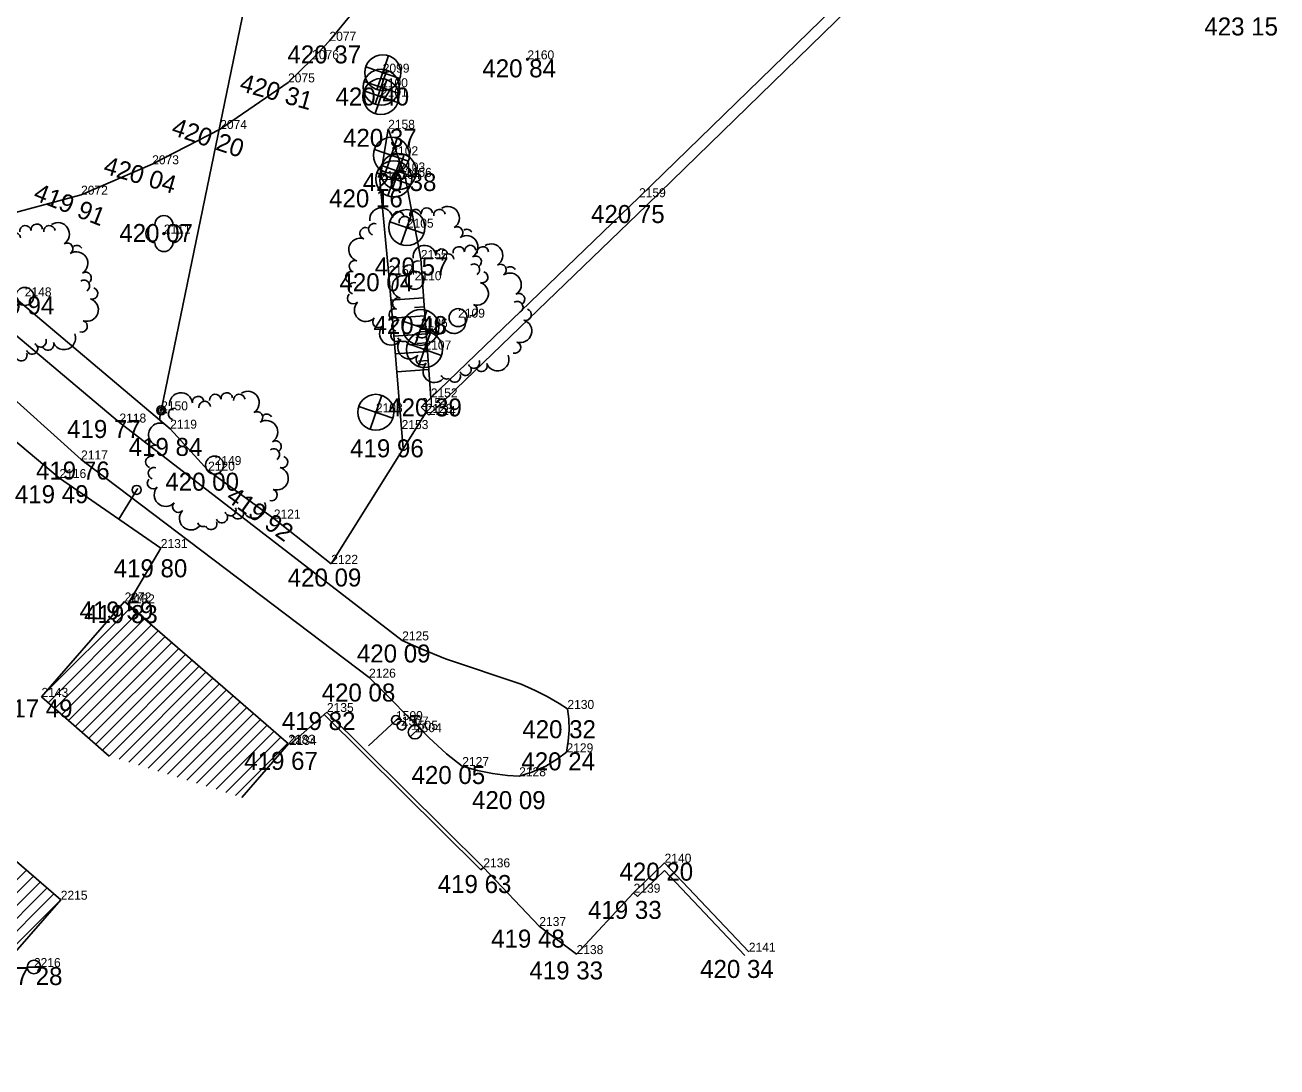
# Model space of a CAD drawing. Extents: x -559180 to -551373, y -1076947 to -1072071.
# Drawn here: x -554910.1 to -554840.5, y -1073170.9 to -1073113 of the extents above; entities that cross this region are included whole.
import ezdxf

# ---------------------------------------------------------------- set-up
doc = ezdxf.new("R2010")
doc.units = 0
for name, color, linetype in [('12_PLOTY', 7, 'Continuous'), ('14_BUDOVY', 7, 'Continuous'), ('17_KOMUNIKACE', 7, 'Continuous'), ('1_VODA_ZN', 7, 'Continuous'), ('20_EL_ZN', 7, 'Continuous'), ('26_SRAFY', 7, 'Continuous'), ('27_HRANA_PATA', 7, 'Continuous'), ('2_VODOVOD', 7, 'Continuous'), ('31_SDELOVACI', 7, 'Continuous'), ('32', 7, 'Continuous'), ('34_ZELEN', 7, 'Continuous'), ('3_BODY', 7, 'Continuous'), ('6_VYSKY', 7, 'Continuous')]:
    doc.layers.add(name, color=color, linetype=linetype)

# ---------------------------------------------------------------- blocks, each defined once
blk = doc.blocks.new('POINT_DISPLAY')
blk.add_line((0, 0), (0, 0))
blk = doc.blocks.new('STJ')
at = {"layer": '34_ZELEN'}
for p, q in [((-0.327, -0.945), (0.327, 0.945)), ((0.945, -0.327), (-0.945, 0.327))]:
    blk.add_line(p, q, dxfattribs=at)
for radius in [1, 0.0496]:
    blk.add_circle((0, 0), radius, dxfattribs=at)
blk = doc.blocks.new('STLV')
at = {"layer": '34_ZELEN'}
blk.add_circle((0, 0), 0.5, dxfattribs=at)
for centre, radius, start, end in [((-1.866, 3.377), 0.64, 7.27905, 187.27905), ((-0.914, 3.498), 0.32, 7.27905, 187.27905), ((-0.552, 3.222), 0.32, 97.27905, 188.08122), ((-0.556, 3.222), 0.32, 6.47688, 97.27905), ((0.038, 3.62), 0.32, 7.27905, 187.27905), ((0.673, 3.701), 0.32, 7.27905, 187.27905), ((1.372, 3.62), 0.32, 7.27905, 187.27905), ((1.839, 3.46), 0.64, 302.42635, 122.42635), ((-2.733, 2.607), 0.32, 72.13175, 252.13175), ((-2.248, 2.834), 0.32, 72.13175, 252.13175), ((2.354, 2.649), 0.32, 302.42635, 122.42635), ((2.893, 2.511), 0.32, 32.42635, 123.22852), ((-3.027, 1.693), 0.64, 72.13175, 252.13175), ((2.869, 1.839), 0.64, 302.42635, 122.42635), ((-3.322, 0.779), 0.32, 72.13175, 252.13175), ((3.287, 0.583), 0.32, 32.42635, 123.22852), ((3.383, 1.029), 0.32, 302.42635, 122.42635), ((3.285, 0.587), 0.32, 301.62418, 32.42635), ((-3.518, 0.17), 0.32, 72.13175, 252.13175), ((3.746, 0.168), 0.32, 252.13175, 72.13175), ((-3.366, -0.453), 0.32, 72.13175, 252.13175), ((3.452, -0.746), 0.64, 252.13175, 72.13175), ((-3.419, -1.001), 0.32, 136.98445, 316.98445), ((-2.717, -1.656), 0.64, 136.98445, 316.98445), ((3.157, -1.66), 0.32, 252.13175, 72.13175), ((2.185, -2.318), 0.64, 201.83715, 21.83715), ((-2.015, -2.311), 0.32, 136.98445, 316.98445), ((-1.313, -2.966), 0.64, 136.98445, 316.98445), ((0.402, -2.891), 0.32, 201.83715, 21.83715), ((0.877, -2.497), 0.32, 201.03498, 291.83715), ((0.873, -2.499), 0.32, 291.83715, 22.63931), ((1.293, -2.675), 0.32, 201.83715, 21.83715), ((-0.639, -3.093), 0.32, 201.03498, 291.83715), ((-0.192, -3.27), 0.32, 201.83715, 21.83715)]:
    blk.add_arc(centre, radius, start, end, dxfattribs=at)
blk.add_blockref('POINT_DISPLAY', (0, 0), dxfattribs=at)
blk = doc.blocks.new('STL')
at = {"layer": '34_ZELEN'}
blk.add_circle((0, 0), 0.05, dxfattribs=at)
for centre, start, end in [((0, 0.5), 0, 180), ((-0.5, 0), 90, 270), ((0.5, 0), 270, 90), ((0, -0.5), 180, 0)]:
    blk.add_arc(centre, 0.5, start, end, dxfattribs=at)
blk = doc.blocks.new('SLD')
at = {"layer": '20_EL_ZN'}
for radius in [0.25, 0.158, 0.05]:
    blk.add_circle((0, 0), radius, dxfattribs=at)
blk = doc.blocks.new('T')
at = {"layer": '6_VYSKY'}
blk.add_circle((0, 0), 0.05, dxfattribs=at)
blk = doc.blocks.new('ST')
at = {"layer": '1_VODA_ZN'}
blk.add_line((-0.375, 0), (0.375, 0), dxfattribs=at)
blk.add_circle((0, 0), 0.375, dxfattribs=at)
blk = doc.blocks.new('SV')
at = {"layer": '1_VODA_ZN'}
blk.add_circle((0, 0), 0.25, dxfattribs=at)
blk = doc.blocks.new('HYP')
at = {"layer": '1_VODA_ZN'}
for p, q in [((-0.25, 0.9), (0.25, 0.9)), ((0, 0.375), (0, 0.9)), ((-0.265, -0.265), (0.265, 0.265))]:
    blk.add_line(p, q, dxfattribs=at)
blk.add_circle((0, 0), 0.375, dxfattribs=at)

msp = doc.modelspace()

# ---------------------------------------------------------------- linework, layer by layer
at = {"layer": '12_PLOTY'}
for p, q in [((-554862.92, -1073109.84), (-554875.98, -1073122.54)), ((-554875.55, -1073122.98), (-554862.507, -1073110.275)), ((-554893.18, -1073113.85), (-554891.22, -1073111.44)), ((-554894.14, -1073114.87), (-554893.18, -1073113.85)), ((-554895.48, -1073116.16), (-554894.14, -1073114.87)), ((-554895.48, -1073116.16), (-554899.25, -1073118.75)), ((-554903.03, -1073120.71), (-554899.25, -1073118.75)), ((-554903.03, -1073120.71), (-554906.98, -1073122.4)), ((-554914.9, -1073124.54), (-554906.98, -1073122.4)), ((-554875.98, -1073122.54), (-554888.09, -1073134.2)), ((-554887.66, -1073134.64), (-554875.55, -1073122.98)), ((-554902.03, -1073135.4), (-554912.21, -1073126.83)), ((-554887.66, -1073134.64), (-554888.09, -1073134.2)), ((-554912.35, -1073134.66), (-554908.18, -1073138.14)), ((-554887.809, -1073134.487), (-554893.08, -1073142.91)), ((-554899.92, -1073137.73), (-554902.03, -1073135.4)), ((-554908.18, -1073138.14), (-554902.55, -1073142.03)), ((-554896.27, -1073140.39), (-554899.92, -1073137.73)), ((-554893.08, -1073142.91), (-554896.27, -1073140.39)), ((-554902.55, -1073142.03), (-554904.391, -1073145.146)), ((-554895.38, -1073152.97), (-554893.32, -1073151.14)), ((-554893.469, -1073151.272), (-554884.77, -1073159.911)), ((-554893.32, -1073151.14), (-554884.63, -1073159.77)), ((-554884.77, -1073159.911), (-554884.63, -1073159.77)), ((-554884.63, -1073159.77), (-554881.52, -1073163.03)), ((-554876.28, -1073161.18), (-554874.56, -1073159.51)), ((-554876.071, -1073161.395), (-554874.569, -1073159.936)), ((-554874.569, -1073159.936), (-554870.097, -1073164.666)), ((-554874.56, -1073159.51), (-554869.88, -1073164.46)), ((-554879.45, -1073164.59), (-554876.28, -1073161.18)), ((-554876.28, -1073161.18), (-554876.071, -1073161.395)), ((-554881.52, -1073163.03), (-554879.45, -1073164.59))]:
    msp.add_line(p, q, dxfattribs=at)
at = {"layer": '14_BUDOVY'}
for p, q in [((-554904.56, -1073145), (-554909.18, -1073150.3)), ((-554895.46, -1073152.9), (-554904.56, -1073145)), ((-554905.411, -1073153.585), (-554909.18, -1073150.3)), ((-554898.049, -1073155.883), (-554895.46, -1073152.9)), ((-554914.23, -1073156.28), (-554908.11, -1073161.57)), ((-554908.11, -1073161.57), (-554916.21, -1073170.86))]:
    msp.add_line(p, q, dxfattribs=at)
at = {"layer": '17_KOMUNIKACE'}
for p, q in [((-554916.48, -1073125.25), (-554904.85, -1073135.06)), ((-554918.12, -1073127.1), (-554906.98, -1073137.11)), ((-554904.85, -1073135.06), (-554889.14, -1073147.16)), ((-554906.98, -1073137.11), (-554890.98, -1073149.23))]:
    msp.add_line(p, q, dxfattribs=at)
for points in [[(-554889.14, -1073147.16), (-554888.083, -1073147.636), (-554886.736, -1073148.181), (-554882.537, -1073149.6), (-554881.748, -1073149.944), (-554881.075, -1073150.287), (-554880.416, -1073150.674), (-554879.96, -1073150.97)], [(-554890.98, -1073149.23), (-554887.667, -1073152.552), (-554886.678, -1073153.469), (-554885.8, -1073154.14)], [(-554880.01, -1073153.38), (-554879.914, -1073152.767), (-554879.871, -1073152.15), (-554879.886, -1073151.52), (-554879.96, -1073150.97)], [(-554882.64, -1073154.71), (-554881.935, -1073154.486), (-554881.161, -1073154.157), (-554880.502, -1073153.741), (-554880.01, -1073153.38)], [(-554885.8, -1073154.14), (-554884.959, -1073154.386), (-554884.113, -1073154.558), (-554883.296, -1073154.673), (-554882.64, -1073154.71)]]:
    msp.add_lwpolyline(points, dxfattribs=at)
at = {"layer": '26_SRAFY'}
for p, q in [((-554889.772, -1073128.258), (-554887.946, -1073128.127)), ((-554888.456, -1073128.665), (-554887.91, -1073128.626)), ((-554889.688, -1073129.255), (-554887.875, -1073129.125)), ((-554888.381, -1073129.662), (-554887.839, -1073129.624)), ((-554889.604, -1073130.251), (-554887.803, -1073130.122)), ((-554888.306, -1073130.66), (-554887.768, -1073130.621)), ((-554889.521, -1073131.248), (-554887.732, -1073131.12)), ((-554888.231, -1073131.657), (-554887.696, -1073131.619)), ((-554889.437, -1073132.244), (-554887.661, -1073132.117))]:
    msp.add_line(p, q, dxfattribs=at)
at = {"layer": '27_HRANA_PATA'}
for p, q in [((-554890.38, -1073121.59), (-554889.92, -1073118.74)), ((-554888.98, -1073121.41), (-554889.92, -1073118.74)), ((-554889.89, -1073126.85), (-554890.38, -1073121.59)), ((-554888.1, -1073125.97), (-554888.98, -1073121.41)), ((-554887.549, -1073133.679), (-554888.1, -1073125.97)), ((-554889.078, -1073136.515), (-554889.89, -1073126.85))]:
    msp.add_line(p, q, dxfattribs=at)
at = {"layer": '2_VODOVOD'}
for p, q in [((-554904.878, -1073140.421), (-554903.89, -1073138.797)), ((-554903.832, -1073138.73), (-554903.89, -1073138.797)), ((-554889.48, -1073151.59), (-554891.011, -1073153.017)), ((-554889.31, -1073151.47), (-554889.48, -1073151.59)), ((-554888.99, -1073151.7), (-554889.16, -1073151.89))]:
    msp.add_line(p, q, dxfattribs=at)
at = {"layer": '31_SDELOVACI'}
msp.add_line((-554902.53, -1073134.38), (-554893.79, -1073091.99), dxfattribs=at)
at = {"layer": '32'}
for p, q in [((-554909.064, -1073150.167), (-554904.205, -1073145.308)), ((-554908.811, -1073150.621), (-554903.827, -1073145.637)), ((-554908.433, -1073150.951), (-554903.448, -1073145.965)), ((-554908.056, -1073151.28), (-554903.07, -1073146.294)), ((-554907.678, -1073151.609), (-554902.691, -1073146.622)), ((-554907.3, -1073151.939), (-554902.313, -1073146.951)), ((-554906.922, -1073152.268), (-554901.934, -1073147.28)), ((-554906.544, -1073152.597), (-554901.556, -1073147.608)), ((-554906.167, -1073152.926), (-554901.177, -1073147.937)), ((-554905.789, -1073153.256), (-554900.799, -1073148.265)), ((-554905.411, -1073153.585), (-554900.42, -1073148.594)), ((-554904.872, -1073153.753), (-554900.042, -1073148.923)), ((-554904.333, -1073153.921), (-554899.663, -1073149.251)), ((-554903.794, -1073154.09), (-554899.285, -1073149.58)), ((-554903.255, -1073154.258), (-554898.906, -1073149.908)), ((-554902.717, -1073154.426), (-554898.527, -1073150.237)), ((-554902.178, -1073154.594), (-554898.149, -1073150.566)), ((-554901.639, -1073154.762), (-554897.77, -1073150.894)), ((-554901.1, -1073154.931), (-554897.392, -1073151.223)), ((-554900.561, -1073155.099), (-554897.013, -1073151.551)), ((-554900.022, -1073155.267), (-554896.635, -1073151.88)), ((-554899.483, -1073155.435), (-554896.256, -1073152.209)), ((-554898.944, -1073155.604), (-554895.878, -1073152.537)), ((-554898.405, -1073155.772), (-554895.499, -1073152.866)), ((-554918.761, -1073168.686), (-554910.006, -1073159.931)), ((-554918.379, -1073169.011), (-554909.627, -1073160.259)), ((-554917.998, -1073169.336), (-554909.248, -1073160.586)), ((-554917.616, -1073169.662), (-554908.869, -1073160.914)), ((-554917.234, -1073169.987), (-554908.489, -1073161.242)), ((-554916.852, -1073170.312), (-554908.11, -1073161.57))]:
    msp.add_line(p, q, dxfattribs=at)

# ---------------------------------------------------------------- block references
at = {"layer": '1_VODA_ZN'}
for name, p in [('POINT_DISPLAY', (-554893.18, -1073113.85)), ('POINT_DISPLAY', (-554894.14, -1073114.87)), ('POINT_DISPLAY', (-554882.18, -1073114.88)), ('POINT_DISPLAY', (-554890.22, -1073115.62)), ('POINT_DISPLAY', (-554895.48, -1073116.16)), ('POINT_DISPLAY', (-554890.31, -1073116.43)), ('POINT_DISPLAY', (-554890.32, -1073116.95)), ('POINT_DISPLAY', (-554899.25, -1073118.75)), ('POINT_DISPLAY', (-554889.92, -1073118.74)), ('POINT_DISPLAY', (-554889.74, -1073120.21)), ('POINT_DISPLAY', (-554903.03, -1073120.71)), ('POINT_DISPLAY', (-554890.38, -1073121.59)), ('POINT_DISPLAY', (-554889.61, -1073121.52)), ('POINT_DISPLAY', (-554889.35, -1073121.11)), ('POINT_DISPLAY', (-554888.98, -1073121.41)), ('POINT_DISPLAY', (-554906.98, -1073122.4)), ('POINT_DISPLAY', (-554875.98, -1073122.54)), ('POINT_DISPLAY', (-554888.88, -1073124.23)), ('POINT_DISPLAY', (-554902.38, -1073124.56)), ('POINT_DISPLAY', (-554888.1, -1073125.97)), ('POINT_DISPLAY', (-554889.89, -1073126.85)), ('POINT_DISPLAY', (-554888.44, -1073127.15)), ('POINT_DISPLAY', (-554886.03, -1073129.23)), ('POINT_DISPLAY', (-554888.1, -1073129.77)), ('POINT_DISPLAY', (-554887.9, -1073131)), ('POINT_DISPLAY', (-554888.09, -1073134.2)), ('POINT_DISPLAY', (-554887.55, -1073133.66)), ('POINT_DISPLAY', (-554902.53, -1073134.38)), ('POINT_DISPLAY', (-554890.6, -1073134.49)), ('POINT_DISPLAY', (-554887.83, -1073134.52)), ('POINT_DISPLAY', (-554887.66, -1073134.64)), ('POINT_DISPLAY', (-554904.85, -1073135.06)), ('POINT_DISPLAY', (-554902.03, -1073135.4)), ('POINT_DISPLAY', (-554889.17, -1073135.42)), ('POINT_DISPLAY', (-554906.98, -1073137.11)), ('POINT_DISPLAY', (-554899.56, -1073137.42)), ('POINT_DISPLAY', (-554908.18, -1073138.14)), ('POINT_DISPLAY', (-554899.92, -1073137.73)), ('SV', (-554903.89, -1073138.797)), ('POINT_DISPLAY', (-554896.27, -1073140.39)), ('POINT_DISPLAY', (-554901.574, -1073140.88)), ('POINT_DISPLAY', (-554902.55, -1073142.03)), ('POINT_DISPLAY', (-554893.08, -1073142.91)), ('POINT_DISPLAY', (-554904.56, -1073145)), ('POINT_DISPLAY', (-554904.56, -1073145)), ('POINT_DISPLAY', (-554904.37, -1073145.11)), ('POINT_DISPLAY', (-554889.14, -1073147.16)), ('POINT_DISPLAY', (-554890.98, -1073149.23)), ('POINT_DISPLAY', (-554909.18, -1073150.3)), ('POINT_DISPLAY', (-554893.32, -1073151.14)), ('SV', (-554889.48, -1073151.59)), ('POINT_DISPLAY', (-554889.48, -1073151.59)), ('HYP', (-554888.43, -1073152.26)), ('POINT_DISPLAY', (-554879.96, -1073150.97)), ('SV', (-554889.16, -1073151.89)), ('POINT_DISPLAY', (-554889.16, -1073151.89)), ('POINT_DISPLAY', (-554888.64, -1073152.13)), ('POINT_DISPLAY', (-554888.43, -1073152.26)), ('POINT_DISPLAY', (-554895.47, -1073152.92)), ('POINT_DISPLAY', (-554895.46, -1073152.9)), ('POINT_DISPLAY', (-554895.38, -1073152.97)), ('POINT_DISPLAY', (-554880.01, -1073153.38)), ('POINT_DISPLAY', (-554885.8, -1073154.14)), ('POINT_DISPLAY', (-554882.64, -1073154.71)), ('POINT_DISPLAY', (-554884.63, -1073159.77)), ('POINT_DISPLAY', (-554874.56, -1073159.51)), ('POINT_DISPLAY', (-554876.28, -1073161.18)), ('POINT_DISPLAY', (-554908.11, -1073161.57)), ('POINT_DISPLAY', (-554881.52, -1073163.03)), ('POINT_DISPLAY', (-554879.45, -1073164.59)), ('POINT_DISPLAY', (-554869.88, -1073164.46)), ('ST', (-554909.6, -1073165.31)), ('POINT_DISPLAY', (-554909.6, -1073165.31))]:
    msp.add_blockref(name, p, dxfattribs=at)
at = {"layer": '20_EL_ZN'}
msp.add_blockref('SLD', (-554902.53, -1073134.38), dxfattribs=at)
at = {"layer": '32'}
for p in [(-554905.411, -1073153.585), (-554908.11, -1073161.57)]:
    msp.add_blockref('POINT_DISPLAY', p, dxfattribs=at)
at = {"layer": '34_ZELEN'}
for name, p in [('STJ', (-554890.22, -1073115.62)), ('STJ', (-554890.32, -1073116.95)), ('STJ', (-554890.31, -1073116.43)), ('STJ', (-554889.74, -1073120.21)), ('STJ', (-554889.35, -1073121.11)), ('STJ', (-554889.61, -1073121.52)), ('STLV', (-554888.44, -1073127.15)), ('STL', (-554902.38, -1073124.56)), ('STJ', (-554888.88, -1073124.23)), ('STLV', (-554910.11, -1073128.05)), ('STLV', (-554886.03, -1073129.23)), ('STJ', (-554888.1, -1073129.77)), ('STJ', (-554887.9, -1073131)), ('STLV', (-554899.56, -1073137.42)), ('STJ', (-554890.6, -1073134.49))]:
    msp.add_blockref(name, p, dxfattribs=at)
at = {"layer": '6_VYSKY'}
msp.add_blockref('T', (-554882.18, -1073114.88), dxfattribs=at)
msp.add_blockref('T', (-554882.18, -1073114.88), dxfattribs=at)

# ---------------------------------------------------------------- texts
at = {"layer": '3_BODY'}
for s, p in [('2077', (-554893.18, -1073113.85)), ('2076', (-554894.14, -1073114.87)), ('2160', (-554882.18, -1073114.88)), ('2099', (-554890.22, -1073115.62)), ('2075', (-554895.48, -1073116.16)), ('2100', (-554890.31, -1073116.43)), ('2101', (-554890.32, -1073116.95)), ('2074', (-554899.25, -1073118.75)), ('2158', (-554889.92, -1073118.74)), ('2073', (-554903.03, -1073120.71)), ('2102', (-554889.74, -1073120.21)), ('2103', (-554889.35, -1073121.11)), ('2156', (-554888.98, -1073121.41)), ('2157', (-554890.38, -1073121.59)), ('2104', (-554889.61, -1073121.52)), ('2072', (-554906.98, -1073122.4)), ('2159', (-554875.98, -1073122.54)), ('2105', (-554888.88, -1073124.23)), ('2111', (-554902.38, -1073124.56)), ('2155', (-554888.1, -1073125.97)), ('2154', (-554889.89, -1073126.85)), ('2110', (-554888.44, -1073127.15)), ('2148', (-554910.11, -1073128.05)), ('2106', (-554888.1, -1073129.77)), ('2109', (-554886.03, -1073129.23)), ('2107', (-554887.9, -1073131)), ('2152', (-554887.55, -1073133.66)), ('2150', (-554902.53, -1073134.38)), ('2108', (-554890.6, -1073134.49)), ('2151', (-554888.09, -1073134.2)), ('2123', (-554887.83, -1073134.52)), ('2124', (-554887.66, -1073134.64)), ('2118', (-554904.85, -1073135.06)), ('2119', (-554902.03, -1073135.4)), ('2153', (-554889.17, -1073135.42)), ('2117', (-554906.98, -1073137.11)), ('2149', (-554899.56, -1073137.42)), ('2116', (-554908.18, -1073138.14)), ('2120', (-554899.92, -1073137.73)), ('2121', (-554896.27, -1073140.39)), ('2131', (-554902.55, -1073142.03)), ('2122', (-554893.08, -1073142.91)), ('2142', (-554904.56, -1073145)), ('227', (-554904.56, -1073145)), ('2132', (-554904.37, -1073145.11)), ('2125', (-554889.14, -1073147.16)), ('2126', (-554890.98, -1073149.23)), ('2143', (-554909.18, -1073150.3)), ('2135', (-554893.32, -1073151.14)), ('2130', (-554879.96, -1073150.97)), ('1509', (-554889.48, -1073151.59)), ('1507', (-554889.16, -1073151.89)), ('1505', (-554888.64, -1073152.13)), ('1504', (-554888.43, -1073152.26)), ('228', (-554895.47, -1073152.92)), ('2133', (-554895.46, -1073152.9)), ('2134', (-554895.38, -1073152.97)), ('2129', (-554880.01, -1073153.38)), ('2127', (-554885.8, -1073154.14)), ('2128', (-554882.64, -1073154.71)), ('2140', (-554874.56, -1073159.51)), ('2136', (-554884.63, -1073159.77)), ('2215', (-554908.11, -1073161.57)), ('2139', (-554876.28, -1073161.18)), ('2137', (-554881.52, -1073163.03)), ('2138', (-554879.45, -1073164.59)), ('2141', (-554869.88, -1073164.46)), ('2216', (-554909.6, -1073165.31))]:
    msp.add_text(s, height=0.5, dxfattribs=at).set_placement(p)
at = {"layer": '6_VYSKY'}
for s, p in [('423 15', (-554844.571, -1073113.554)), ('420 37', (-554895.514, -1073115.106)), ('420 84', (-554884.685, -1073115.88)), ('420 40', (-554892.843, -1073117.445)), ('420 37', (-554892.425, -1073119.74)), ('420 38', (-554891.329, -1073122.196)), ('420 16', (-554893.198, -1073123.102)), ('420 75', (-554878.645, -1073123.973)), ('420 07', (-554904.856, -1073125.029)), ('420 57', (-554890.662, -1073126.885)), ('420 04', (-554892.623, -1073127.765)), ('419 94', (-554912.558, -1073129.05)), ('420 48', (-554890.733, -1073130.143)), ('420 39', (-554889.913, -1073134.717)), ('419 77', (-554907.754, -1073135.917)), ('419 84', (-554904.335, -1073136.912)), ('419 96', (-554892.031, -1073136.989)), ('419 76', (-554909.485, -1073138.224)), ('420 00', (-554902.297, -1073138.844)), ('419 49', (-554910.657, -1073139.538)), ('419 80', (-554905.169, -1073143.656)), ('420 09', (-554895.499, -1073144.167)), ('419 59', (-554907.065, -1073146)), ('419 83', (-554906.809, -1073146.199)), ('420 09', (-554891.655, -1073148.388)), ('420 08', (-554893.613, -1073150.558)), ('417 49', (-554911.543, -1073151.443)), ('419 82', (-554895.825, -1073152.14)), ('420 32', (-554882.465, -1073152.596)), ('419 67', (-554897.913, -1073154.354)), ('420 24', (-554882.515, -1073154.38)), ('420 05', (-554888.618, -1073155.14)), ('420 09', (-554885.259, -1073156.535)), ('420 20', (-554877.065, -1073160.51)), ('419 63', (-554887.163, -1073161.197)), ('419 33', (-554878.814, -1073162.635)), ('419 48', (-554884.196, -1073164.23)), ('417 28', (-554912.105, -1073166.31)), ('419 33', (-554882.069, -1073165.998)), ('420 34', (-554872.584, -1073165.915))]:
    msp.add_text(s, height=1, dxfattribs=at).set_placement(p)
for s, rotation, p in [('420 31', 344.47754, (-554898.231, -1073116.616)), ('420 20', 341.23022, (-554902.018, -1073119.045)), ('420 04', 343.56157, (-554905.796, -1073121.205)), ('419 91', 338.36937, (-554909.692, -1073122.656)), ('419 92', 324.54704, (-554898.987, -1073139.356))]:
    msp.add_text(s, height=1, rotation=rotation, dxfattribs=at).set_placement(p)

doc.saveas('drawing.dxf')
